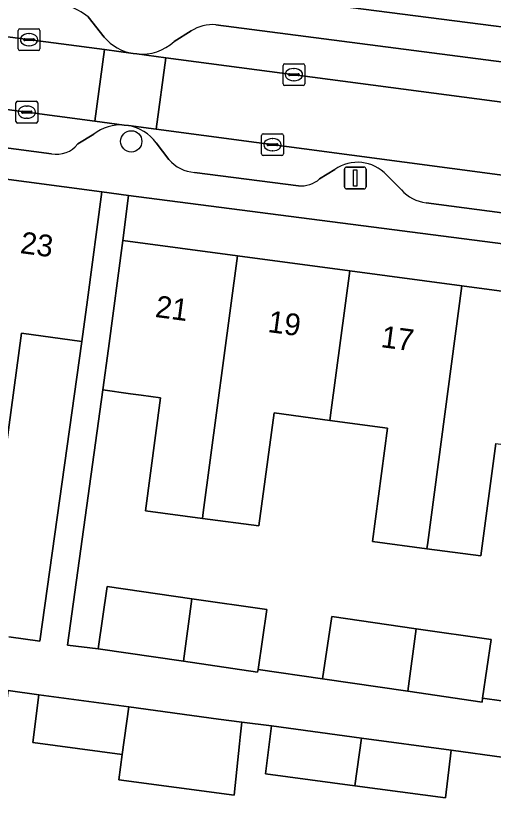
# Model space of a CAD drawing. Extents: x 161838 to 162344, y 381620 to 382160.
# Drawn here: x 161949.93 to 161971.89, y 381672.51 to 381708.64 of the extents above; entities that cross this region are included whole.
import ezdxf

# ---------------------------------------------------------------- set-up
doc = ezdxf.new("R2010")
doc.units = 0
for name, color, linetype in [('IMGEO_Boom', 7, 'Continuous'), ('IMGEO_Erf', 7, 'Continuous'), ('IMGEO_Kolk', 7, 'Continuous'), ('IMGEO_Lichtmast', 7, 'Continuous'), ('IMGEO_Pand', 7, 'Continuous'), ('IMGEO_Pand_nummerreeks', 7, 'Continuous'), ('IMGEO_Parkeervlak_open', 7, 'Continuous'), ('IMGEO_Rijbaan_lokaal_open', 7, 'Continuous'), ('IMGEO_Voetpad_open', 7, 'Continuous')]:
    doc.layers.add(name, color=color, linetype=linetype)

msp = doc.modelspace()

# ---------------------------------------------------------------- linework, layer by layer
at = {"layer": 'IMGEO_Boom'}
msp.add_circle((161955.243, 381702.873), 0.489, dxfattribs=at)
at = {"layer": 'IMGEO_Erf'}
for points in [[(161974.539, 381726.139), (161970.224, 381726.63), (161970.576, 381729.729), (161967.797, 381730.219), (161967.444, 381727.121), (161964.232, 381727.486), (161959.918, 381727.977), (161960.27, 381731.076), (161959.177, 381731.202), (161956.476, 381710.172), (161987.777, 381706.147)], [(161949.616, 381680.114), (161951.047, 381679.913), (161952.976, 381693.687), (161950.202, 381694.057), (161949.503, 381688.82)], [(161971.997, 381688.99), (161971.308, 381683.826), (161968.835, 381684.156), (161966.327, 381684.491), (161967.022, 381689.701), (161964.372, 381690.055), (161961.807, 381690.397), (161961.115, 381685.207), (161958.521, 381685.553), (161955.903, 381685.903), (161956.596, 381691.097), (161955.694, 381691.218), (161955.21, 381691.282), (161953.938, 381691.452), (161952.31, 381679.736), (161953.727, 381679.558), (161954.143, 381682.425), (161958.028, 381681.861), (161961.47, 381681.362), (161961.071, 381678.611), (161964.043, 381678.18), (161964.459, 381681.047), (161968.344, 381680.483), (161971.786, 381679.984), (161971.396, 381677.292), (161974.887, 381676.804)], [(161972.382, 381674.573), (161969.95, 381674.905), (161969.694, 381672.71), (161965.529, 381673.268), (161961.422, 381673.819), (161961.689, 381676.019), (161960.325, 381676.197), (161960.252, 381675.497), (161960.22, 381675.191), (161959.973, 381672.833), (161954.676, 381673.537), (161954.833, 381674.705), (161950.722, 381675.252), (161950.995, 381677.449), (161949.581, 381677.64), (161948.005, 381665.745)]]:
    msp.add_lwpolyline(points, dxfattribs=at)
msp.add_lwpolyline([(161955.123, 381700.39), (161954.854, 381698.313), (161960.131, 381697.609), (161965.289, 381696.921), (161970.447, 381696.232), (161975.605, 381695.544), (161980.763, 381694.856), (161986.039, 381694.152), (161986.324, 381696.353)], close=True, dxfattribs=at)
at = {"layer": 'IMGEO_Kolk'}
for p, q in [((161950.048, 381707.117), (161950.048, 381707.969)), ((161950.123, 381708.043), (161950.975, 381708.043)), ((161950.536, 381707.823), (161950.561, 381707.823)), ((161951.049, 381707.969), (161951.049, 381707.117)), ((161950.307, 381707.537), (161950.307, 381707.549)), ((161950.745, 381707.5), (161950.347, 381707.5)), ((161950.35, 381707.586), (161950.748, 381707.586)), ((161950.791, 381707.549), (161950.791, 381707.537)), ((161950.975, 381707.043), (161950.123, 381707.043)), ((161950.559, 381707.263), (161950.534, 381707.263)), ((161962.22, 381705.513), (161962.22, 381706.365)), ((161962.295, 381706.439), (161963.147, 381706.439)), ((161963.221, 381706.365), (161963.221, 381705.513)), ((161962.522, 381705.982), (161962.92, 381705.982)), ((161962.708, 381706.219), (161962.733, 381706.219)), ((161962.479, 381705.933), (161962.479, 381705.945)), ((161962.917, 381705.896), (161962.519, 381705.896)), ((161962.731, 381705.659), (161962.706, 381705.659)), ((161962.963, 381705.945), (161962.963, 381705.933)), ((161963.147, 381705.439), (161962.295, 381705.439)), ((161949.944, 381703.789), (161949.944, 381704.641)), ((161950.019, 381704.715), (161950.871, 381704.715)), ((161950.945, 381704.641), (161950.945, 381703.789)), ((161950.203, 381704.209), (161950.203, 381704.221)), ((161950.641, 381704.172), (161950.243, 381704.172)), ((161950.246, 381704.258), (161950.644, 381704.258)), ((161950.432, 381704.495), (161950.457, 381704.495)), ((161950.687, 381704.221), (161950.687, 381704.209)), ((161950.455, 381703.935), (161950.43, 381703.935)), ((161950.871, 381703.715), (161950.019, 381703.715)), ((161961.237, 381702.293), (161961.237, 381703.145)), ((161961.312, 381703.219), (161962.164, 381703.219)), ((161962.238, 381703.145), (161962.238, 381702.293)), ((161961.496, 381702.713), (161961.496, 381702.725)), ((161961.539, 381702.762), (161961.937, 381702.762)), ((161961.725, 381702.999), (161961.75, 381702.999)), ((161961.98, 381702.725), (161961.98, 381702.713)), ((161961.934, 381702.676), (161961.536, 381702.676)), ((161961.748, 381702.439), (161961.723, 381702.439)), ((161962.164, 381702.219), (161961.312, 381702.219))]:
    msp.add_line(p, q, dxfattribs=at)
for points in [[(161950.048, 381707.117), (161950.048, 381707.969)], [(161950.123, 381708.043), (161950.975, 381708.043)], [(161951.049, 381707.969), (161951.049, 381707.117)], [(161950.975, 381707.043), (161950.123, 381707.043)], [(161962.22, 381705.513), (161962.22, 381706.365)], [(161962.295, 381706.439), (161963.147, 381706.439)], [(161963.221, 381706.365), (161963.221, 381705.513)], [(161963.147, 381705.439), (161962.295, 381705.439)], [(161949.944, 381703.789), (161949.944, 381704.641)], [(161950.019, 381704.715), (161950.871, 381704.715)], [(161950.945, 381704.641), (161950.945, 381703.789)], [(161950.871, 381703.715), (161950.019, 381703.715)], [(161961.237, 381702.293), (161961.237, 381703.145)], [(161961.312, 381703.219), (161962.164, 381703.219)], [(161962.238, 381703.145), (161962.238, 381702.293)], [(161962.164, 381702.219), (161961.312, 381702.219)]]:
    msp.add_lwpolyline(points, dxfattribs=at)
for centre, radius, start, end in [((161950.125, 381707.967), 0.0765, 91.552, 178.448), ((161950.125, 381707.967), 0.0765, 91.552, 178.448), ((161950.973, 381707.967), 0.0765, 1.552, 88.448), ((161950.973, 381707.967), 0.0765, 1.552, 88.448), ((161950.347, 381707.546), 0.0403, 85.8775, 175.7526), ((161950.344, 381707.536), 0.0366, 178.938, 274.7102), ((161950.748, 381707.543), 0.043, 264.8664, 352.4533), ((161950.752, 381707.548), 0.0386, 1.7309, 96.639), ((161950.125, 381707.119), 0.0765, 181.552, 268.448), ((161950.125, 381707.119), 0.0765, 181.552, 268.448), ((161950.973, 381707.119), 0.0765, 271.552, 358.448), ((161950.973, 381707.119), 0.0765, 271.552, 358.448), ((161962.297, 381706.363), 0.0765, 91.552, 178.448), ((161962.297, 381706.363), 0.0765, 91.552, 178.448), ((161963.145, 381706.363), 0.0765, 1.552, 88.448), ((161963.145, 381706.363), 0.0765, 1.552, 88.448), ((161962.519, 381705.942), 0.0403, 85.8775, 175.7526), ((161962.924, 381705.944), 0.0386, 1.7309, 96.639), ((161962.516, 381705.932), 0.0366, 178.938, 274.7102), ((161962.92, 381705.939), 0.043, 264.8664, 352.4533), ((161962.297, 381705.515), 0.0765, 181.552, 268.448), ((161962.297, 381705.515), 0.0765, 181.552, 268.448), ((161963.145, 381705.515), 0.0765, 271.552, 358.448), ((161963.145, 381705.515), 0.0765, 271.552, 358.448), ((161950.021, 381704.639), 0.0765, 91.552, 178.448), ((161950.021, 381704.639), 0.0765, 91.552, 178.448), ((161950.869, 381704.639), 0.0765, 1.552, 88.448), ((161950.869, 381704.639), 0.0765, 1.552, 88.448), ((161950.243, 381704.218), 0.0403, 85.8775, 175.7526), ((161950.24, 381704.208), 0.0366, 178.938, 274.7102), ((161950.644, 381704.215), 0.043, 264.8664, 352.4533), ((161950.648, 381704.22), 0.0386, 1.7309, 96.639), ((161950.021, 381703.791), 0.0765, 181.552, 268.448), ((161950.021, 381703.791), 0.0765, 181.552, 268.448), ((161950.869, 381703.791), 0.0765, 271.552, 358.448), ((161950.869, 381703.791), 0.0765, 271.552, 358.448), ((161961.314, 381703.143), 0.0765, 91.552, 178.448), ((161961.314, 381703.143), 0.0765, 91.552, 178.448), ((161962.162, 381703.143), 0.0765, 1.552, 88.448), ((161962.162, 381703.143), 0.0765, 1.552, 88.448), ((161961.536, 381702.722), 0.0403, 85.8775, 175.7526), ((161961.533, 381702.712), 0.0366, 178.938, 274.7102), ((161961.937, 381702.719), 0.043, 264.8664, 352.4533), ((161961.941, 381702.724), 0.0386, 1.7309, 96.639), ((161961.314, 381702.295), 0.0765, 181.552, 268.448), ((161961.314, 381702.295), 0.0765, 181.552, 268.448), ((161962.162, 381702.295), 0.0765, 271.552, 358.448), ((161962.162, 381702.295), 0.0765, 271.552, 358.448)]:
    msp.add_arc(centre, radius, start, end, dxfattribs=at)
for centre, major_axis, ratio, start_param, end_param in [((161950.535, 381707.543), (-0.387, 0.002), 0.722429, 4.712389, 7.853982), ((161950.56, 381707.543), (-0.39, 0.002), 0.717154, 1.570796, 4.712389), ((161962.707, 381705.939), (-0.387, 0.002), 0.722429, 4.712389, 7.853982), ((161962.732, 381705.939), (-0.39, 0.002), 0.717154, 1.570796, 4.712389), ((161950.431, 381704.215), (-0.387, 0.002), 0.722429, 4.712389, 7.853982), ((161950.456, 381704.215), (-0.39, 0.002), 0.717154, 1.570796, 4.712389), ((161961.724, 381702.719), (-0.387, 0.002), 0.722429, 4.712389, 7.853982), ((161961.749, 381702.719), (-0.39, 0.002), 0.717154, 1.570796, 4.712389)]:
    msp.add_ellipse(centre, major_axis=major_axis, ratio=ratio, start_param=start_param, end_param=end_param, dxfattribs=at)
at = {"layer": 'IMGEO_Lichtmast'}
for p, q in [((161965.145, 381701.691), (161965.935, 381701.691)), ((161965.935, 381701.691), (161965.145, 381701.691)), ((161965.045, 381700.791), (161965.045, 381701.591)), ((161965.045, 381701.591), (161965.045, 381700.791)), ((161966.035, 381701.591), (161966.035, 381700.791)), ((161966.035, 381700.791), (161966.035, 381701.591)), ((161965.935, 381700.691), (161965.145, 381700.691)), ((161965.145, 381700.691), (161965.935, 381700.691))]:
    msp.add_line(p, q, dxfattribs=at)
msp.add_lwpolyline([(161965.465, 381701.566), (161965.615, 381701.566), (161965.615, 381700.816), (161965.465, 381700.816), (161965.465, 381701.566)], dxfattribs=at)
for centre, start, end in [((161965.145, 381701.591), 90, 180), ((161965.145, 381701.591), 90, 180), ((161965.935, 381701.591), 0, 90), ((161965.935, 381701.591), 360, 90), ((161965.145, 381700.791), 180, 270), ((161965.145, 381700.791), 180, 270), ((161965.935, 381700.791), 270, 0), ((161965.935, 381700.791), 270, 0)]:
    msp.add_arc(centre, 0.1, start, end, dxfattribs=at)
at = {"layer": 'IMGEO_Pand'}
for points in [[(161947.077, 381689.144), (161949.503, 381688.82), (161950.202, 381694.057), (161952.976, 381693.687), (161953.23, 381695.593), (161953.892, 381700.549), (161948.689, 381701.243)], [(161960.131, 381697.609), (161954.854, 381698.313), (161954.192, 381693.357), (161953.938, 381691.452), (161955.21, 381691.282), (161955.694, 381691.218), (161956.596, 381691.097), (161955.903, 381685.903), (161958.521, 381685.553), (161958.558, 381685.829)], [(161964.372, 381690.055), (161964.434, 381690.522), (161965.289, 381696.921), (161960.131, 381697.609), (161958.558, 381685.829), (161958.521, 381685.553), (161961.115, 381685.207), (161961.807, 381690.397)], [(161964.372, 381690.055), (161967.022, 381689.701), (161966.327, 381684.491), (161968.835, 381684.156), (161968.874, 381684.451), (161970.447, 381696.232), (161965.289, 381696.921), (161964.434, 381690.522)], [(161968.835, 381684.156), (161971.308, 381683.826), (161971.997, 381688.99), (161974.682, 381688.632), (161974.751, 381689.145), (161975.605, 381695.544), (161970.447, 381696.232), (161968.874, 381684.451)], [(161958.028, 381681.861), (161954.143, 381682.425), (161953.727, 381679.558), (161957.645, 381678.989)], [(161961.47, 381681.362), (161958.028, 381681.861), (161957.645, 381678.989), (161961.054, 381678.494), (161961.071, 381678.611)], [(161968.344, 381680.483), (161964.459, 381681.047), (161964.043, 381678.18), (161967.961, 381677.611)], [(161971.786, 381679.984), (161968.344, 381680.483), (161967.961, 381677.611), (161971.37, 381677.116), (161971.396, 381677.292)], [(161955.128, 381676.892), (161950.995, 381677.449), (161950.722, 381675.252), (161954.833, 381674.705)], [(161960.325, 381676.197), (161959.253, 381676.337), (161955.128, 381676.892), (161954.833, 381674.705), (161954.676, 381673.537), (161959.973, 381672.833), (161960.22, 381675.191), (161960.252, 381675.497)], [(161965.529, 381673.268), (161965.824, 381675.461), (161961.689, 381676.019), (161961.422, 381673.819)], [(161965.529, 381673.268), (161969.694, 381672.71), (161969.95, 381674.905), (161965.824, 381675.461)]]:
    msp.add_lwpolyline(points, close=True, dxfattribs=at)
at = {"layer": 'IMGEO_Parkeervlak_open'}
for points in [[(161928.816, 381710.405), (161954.008, 381707.086), (161955.333, 381706.911)], [(161953.999, 381707.665), (161953.269, 381708.588)], [(161985.254, 381704.84), (161959.136, 381708.231)], [(161957.995, 381707.945), (161957.211, 381707.457)], [(161954.92, 381703.622), (161953.57, 381703.801), (161928.51, 381707.121)], [(161955.508, 381706.888), (161956.834, 381706.713), (161986.241, 381702.838), (161988.01, 381702.605)], [(161931.829, 381704.897), (161951.583, 381702.305)], [(161987.454, 381699.312), (161985.793, 381699.532), (161956.395, 381703.427), (161955.112, 381703.597)], [(161952.786, 381702.756), (161953.519, 381703.206)], [(161956.39, 381702.805), (161956.979, 381702.034)], [(161958.151, 381701.444), (161962.929, 381700.834)], [(161963.902, 381701.15), (161964.598, 381701.574)], [(161966.986, 381701.322), (161967.663, 381700.641)], [(161968.796, 381700.051), (161984.396, 381697.991)]]:
    msp.add_lwpolyline(points, dxfattribs=at)
for centre, radius, start, end in [((161951.501, 381706.447), 2.776, 50.4468, 72.9731), ((161959.012, 381706.305), 1.93, 86.3291, 121.8143), ((161955.662, 381709.05), 2.164, 219.7904, 261.2578), ((161955.734, 381709.046), 2.169, 264.0296, 312.921), ((161954.757, 381701.605), 2.024, 85.3699, 127.7056), ((161954.76, 381701.601), 2.027, 36.4392, 79.9863), ((161951.816, 381703.513), 1.23, 259.0782, 322.0234), ((161958.287, 381703.174), 1.735, 221.0647, 265.4928), ((161965.651, 381700.109), 1.804, 42.2553, 125.6968), ((161963.051, 381702.114), 1.286, 264.5556, 311.4288), ((161969.038, 381701.898), 1.862, 222.4362, 262.5481)]:
    msp.add_arc(centre, radius, start, end, dxfattribs=at)
at = {"layer": 'IMGEO_Rijbaan_lokaal_open'}
for points in [[(161954.008, 381707.086), (161928.816, 381710.405), (161928.688, 381710.422), (161928.47, 381708.756), (161928.26, 381707.154), (161928.51, 381707.121), (161953.57, 381703.801)], [(161956.834, 381706.713), (161955.508, 381706.888), (161955.333, 381706.911), (161954.008, 381707.086), (161953.57, 381703.801), (161954.92, 381703.622), (161955.112, 381703.597), (161956.395, 381703.427)], [(161956.834, 381706.713), (161956.395, 381703.427), (161985.793, 381699.532), (161986.241, 381702.838)]]:
    msp.add_lwpolyline(points, close=True, dxfattribs=at)
at = {"layer": 'IMGEO_Voetpad_open'}
for points in [[(162052.602, 381697.712), (162049.351, 381697.959), (162041.781, 381698.968), (162035.43, 381699.815), (162034.419, 381699.947), (162028.849, 381700.688), (162023.552, 381701.393), (162018.578, 381702.055), (162009.676, 381703.239), (162004.764, 381703.893), (162000, 381704.527), (161999.589, 381704.582), (161994.25, 381705.292), (161989.039, 381705.985), (161987.777, 381706.147), (161956.476, 381710.172), (161955.308, 381710.322), (161949.883, 381711.029), (161944.702, 381711.705), (161939.487, 381712.385), (161934.405, 381713.048)], [(161953.269, 381708.588), (161953.999, 381707.665)], [(161959.136, 381708.231), (161985.254, 381704.84)], [(161928.51, 381707.121), (161928.26, 381707.154), (161925.644, 381707.379), (161922.367, 381707.809), (161922.319, 381707.479), (161926.777, 381706.91), (161926.573, 381705.169), (161922.127, 381705.725), (161922.044, 381704.799), (161922.703, 381704.711), (161927.871, 381704.021), (161932.904, 381703.349), (161938.199, 381702.643), (161943.496, 381701.936), (161948.689, 381701.243), (161953.892, 381700.549), (161955.123, 381700.39), (161986.324, 381696.353)], [(161957.211, 381707.457), (161957.995, 381707.945)], [(161955.333, 381706.911), (161955.508, 381706.888)], [(161951.583, 381702.305), (161931.829, 381704.897)], [(161955.112, 381703.597), (161954.92, 381703.622)], [(161953.519, 381703.206), (161952.786, 381702.756)], [(161956.979, 381702.034), (161956.39, 381702.805)], [(161962.929, 381700.834), (161958.151, 381701.444)], [(161964.598, 381701.574), (161963.902, 381701.15)], [(161967.663, 381700.641), (161966.986, 381701.322)], [(161974.887, 381676.804), (161971.396, 381677.292), (161971.37, 381677.116), (161967.961, 381677.611), (161964.043, 381678.18), (161961.071, 381678.611), (161961.054, 381678.494), (161957.645, 381678.989), (161953.727, 381679.558), (161952.31, 381679.736), (161953.938, 381691.452), (161954.192, 381693.357), (161954.854, 381698.313), (161955.123, 381700.39), (161953.892, 381700.549), (161953.23, 381695.593), (161952.976, 381693.687), (161951.047, 381679.913), (161949.616, 381680.114)], [(161984.396, 381697.991), (161968.796, 381700.051)], [(161909.889, 381682.955), (161913.27, 381682.538), (161917.232, 381681.97), (161921.491, 381681.359), (161947.691, 381677.6), (161946.636, 381670.142), (161945.913, 381665.031), (161945.579, 381662.88), (161944.926, 381657.922), (161944.516, 381654.835), (161946.525, 381654.568), (161946.833, 381656.89), (161947.479, 381661.775), (161948.005, 381665.745), (161949.581, 381677.64), (161950.995, 381677.449), (161955.128, 381676.892), (161959.253, 381676.337), (161960.325, 381676.197), (161961.689, 381676.019), (161965.824, 381675.461), (161969.95, 381674.905), (161972.382, 381674.573)]]:
    msp.add_lwpolyline(points, dxfattribs=at)
for centre, radius, start, end in [((161951.501, 381706.447), 2.776, 50.4468, 72.9731), ((161959.012, 381706.305), 1.93, 86.3291, 121.8143), ((161955.662, 381709.05), 2.164, 219.7904, 261.2578), ((161955.734, 381709.046), 2.169, 264.0296, 312.921), ((161954.757, 381701.605), 2.024, 85.3699, 127.7056), ((161954.76, 381701.601), 2.027, 36.4392, 79.9863), ((161951.816, 381703.513), 1.23, 259.0782, 322.0234), ((161958.287, 381703.174), 1.735, 221.0647, 265.4928), ((161965.651, 381700.109), 1.804, 42.2553, 125.6968), ((161963.051, 381702.114), 1.286, 264.5556, 311.4288), ((161969.038, 381701.898), 1.862, 222.4362, 262.5481)]:
    msp.add_arc(centre, radius, start, end, dxfattribs=at)

# ---------------------------------------------------------------- texts
at = {"layer": 'IMGEO_Pand_nummerreeks'}
for s, rotation, p in [('23', 352.3999, (161950.106, 381697.744)), ('21', 352.4026, (161956.312, 381694.81)), ('19', 352.3999, (161961.488, 381694.118)), ('17', 352.3999, (161966.685, 381693.425))]:
    msp.add_text(s, height=1, rotation=rotation, dxfattribs=at).set_placement(p)

doc.saveas('drawing.dxf')
